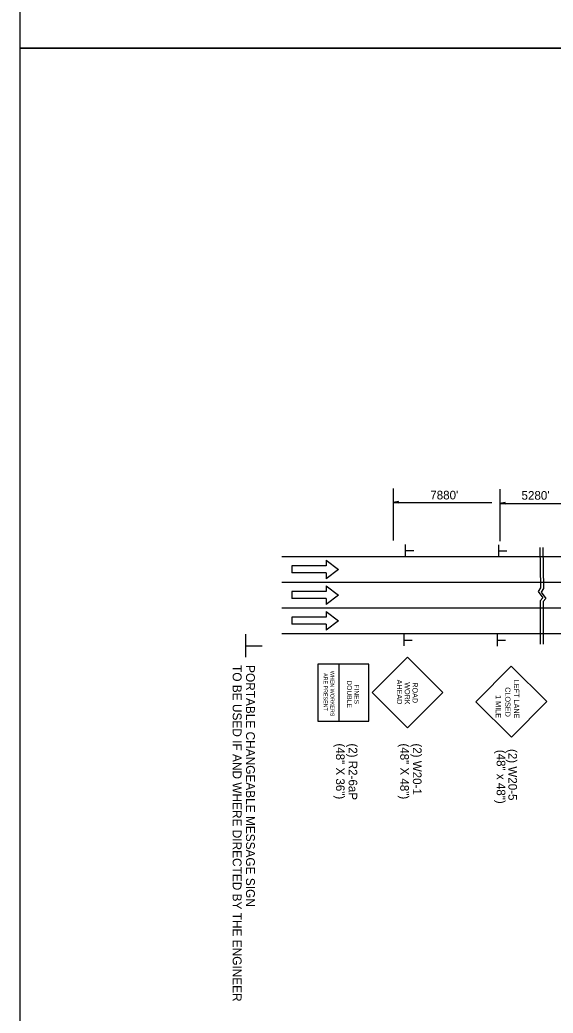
# Model space of a CAD drawing. Extents: x -100 to 745, y -1581 to -107.
# Drawn here: x 574.8 to 610.8, y -442.1 to -374.9 of the extents above; entities that cross this region are included whole.
import ezdxf

# ---------------------------------------------------------------- set-up
doc = ezdxf.new("R2010")
doc.units = 0
doc.layers.add('Default', color=7, linetype='Continuous')
doc.layers.add('R_Proposed Road', color=7, linetype='Continuous')

msp = doc.modelspace()

# ---------------------------------------------------------------- linework, layer by layer
at = {"layer": 'Default'}
for p, q in [((600.01, -406.595), (600.01, -410.116)), ((607.226, -406.624), (607.226, -410.145)), ((600.385, -407.48), (600.01, -407.536)), ((600.01, -407.536), (606.697, -407.536)), ((600.385, -407.592), (600.01, -407.536)), ((600.385, -407.489), (600.072, -407.536)), ((600.385, -407.583), (600.072, -407.536)), ((600.385, -407.499), (600.137, -407.536)), ((600.385, -407.573), (600.137, -407.536)), ((600.385, -407.508), (600.199, -407.536)), ((600.385, -407.564), (600.199, -407.536)), ((600.385, -407.518), (600.263, -407.536)), ((600.385, -407.554), (600.263, -407.536)), ((600.385, -407.527), (600.325, -407.536)), ((600.385, -407.545), (600.325, -407.536)), ((600.385, -407.592), (600.385, -407.48)), ((607.601, -407.547), (607.226, -407.603)), ((607.226, -407.603), (612.445, -407.603)), ((607.601, -407.659), (607.226, -407.603)), ((607.601, -407.556), (607.288, -407.603)), ((607.601, -407.65), (607.288, -407.603)), ((607.601, -407.566), (607.353, -407.603)), ((607.601, -407.64), (607.353, -407.603)), ((607.601, -407.575), (607.415, -407.603)), ((607.601, -407.631), (607.415, -407.603)), ((607.601, -407.584), (607.479, -407.603)), ((607.601, -407.621), (607.479, -407.603)), ((607.601, -407.594), (607.541, -407.603)), ((607.601, -407.612), (607.541, -407.603)), ((607.601, -407.659), (607.601, -407.547)), ((600.861, -411.172), (600.861, -410.39)), ((607.164, -411.188), (607.164, -410.406)), ((592.482, -411.195), (599.359, -411.195)), ((595.491, -411.432), (595.491, -411.827)), ((595.491, -411.432), (596.312, -412.064)), ((599.359, -411.195), (602.784, -411.195)), ((600.873, -410.783), (601.407, -410.783)), ((602.784, -411.195), (609.446, -411.195)), ((607.175, -410.799), (607.709, -410.799)), ((609.446, -411.195), (616.347, -411.195)), ((595.491, -411.827), (593.165, -411.827)), ((593.165, -411.827), (593.165, -412.301)), ((596.312, -412.064), (595.491, -412.696)), ((595.491, -412.301), (593.165, -412.301)), ((595.491, -412.301), (595.491, -412.696)), ((592.482, -412.933), (599.435, -412.933)), ((595.491, -413.17), (595.491, -413.565)), ((595.491, -413.17), (596.312, -413.802)), ((599.435, -412.933), (603.329, -412.933)), ((603.329, -412.933), (609.446, -412.933)), ((609.446, -412.933), (616.347, -412.933)), ((595.491, -413.565), (593.165, -413.565)), ((593.165, -413.565), (593.165, -414.04)), ((595.491, -414.04), (593.165, -414.04)), ((596.312, -413.802), (595.491, -414.435)), ((595.491, -414.04), (595.491, -414.435)), ((592.482, -414.672), (599.435, -414.672)), ((599.435, -414.672), (603.329, -414.672)), ((603.329, -414.672), (609.446, -414.672)), ((609.446, -414.672), (616.347, -414.672)), ((595.491, -415.304), (593.165, -415.304)), ((593.165, -415.304), (593.165, -415.778)), ((595.491, -414.909), (595.491, -415.304)), ((595.491, -414.909), (596.312, -415.541)), ((595.491, -415.778), (593.165, -415.778)), ((596.312, -415.541), (595.491, -416.173)), ((595.491, -415.778), (595.491, -416.173)), ((590.054, -418.015), (590.054, -416.45)), ((592.482, -416.41), (599.365, -416.41)), ((599.365, -416.41), (602.79, -416.41)), ((600.764, -417.237), (600.764, -416.455)), ((602.79, -416.41), (609.446, -416.41)), ((607.067, -417.253), (607.067, -416.471)), ((609.446, -416.41), (616.347, -416.41)), ((590.077, -417.237), (591.145, -417.237)), ((600.776, -416.848), (601.31, -416.848)), ((607.078, -416.864), (607.613, -416.864)), ((598.596, -420.401), (600.985, -418.011)), ((603.375, -420.401), (600.985, -418.011)), ((596.361, -422.332), (596.361, -418.47)), ((605.603, -421.02), (608.004, -418.61)), ((610.412, -421.012), (608.004, -418.61)), ((600.985, -422.792), (598.596, -420.401)), ((600.985, -422.792), (603.375, -420.401)), ((608.013, -423.422), (605.603, -421.02)), ((608.013, -423.422), (610.412, -421.012))]:
    msp.add_line(p, q, dxfattribs=at)
for points in [[(609.942, -410.583), (609.983, -413.315), (609.821, -413.556), (610.137, -413.989), (609.97, -414.189), (609.97, -417.124)], [(610.141, -410.58), (610.183, -413.356), (610.021, -413.598), (610.337, -414.031), (610.171, -414.231), (610.17, -417.122)]]:
    msp.add_lwpolyline(points, dxfattribs=at)
msp.add_lwpolyline([(598.364, -418.47), (594.912, -418.47), (594.912, -422.332), (598.364, -422.332)], close=True, dxfattribs=at)
at = {"layer": 'R_Proposed Road'}
for points in [[(574.769, -266.786), (574.769, -376.786), (744.769, -376.786), (744.769, -266.786)], [(574.769, -376.786), (574.769, -486.786), (744.769, -486.786), (744.769, -376.786)]]:
    msp.add_lwpolyline(points, close=True, dxfattribs=at)

# ---------------------------------------------------------------- texts
at = {"layer": 'Default'}
for s, p in [("7880'", (602.525, -407.329)), ("5280'", (608.697, -407.349))]:
    msp.add_text(s, height=0.5862, dxfattribs=at).set_placement(p)
for s, height, rotation, p in [('TO BE USED IF AND WHERE DIRECTED BY THE ENGINEER', 0.59997, 270, (589.162, -418.542)), ('PORTABLE CHANGEABLE MESSAGE SIGN', 0.59997, 270, (590.062, -418.542)), ('ARE PRESENT', 0.26221, 270, (595.316, -419.084)), ('WHEN WORKERS', 0.26221, 270, (595.776, -418.932)), ('DOUBLE', 0.3278, 270, (596.892, -419.575)), ('FINES', 0.3278, 270, (597.384, -419.846)), (' AHEAD', 0.3522, 270.00057, (600.269, -419.389)), ('WORK', 0.352, 270.00004, (600.797, -419.704)), ('ROAD', 0.3521, 270.00045, (601.325, -419.711)), ('CLOSED', 0.3543, 270.10034, (607.593, -420.038)), ('LEFT LANE', 0.3544, 270.10045, (608.183, -419.542)), ('1 MILE', 0.3567, 270.00057, (606.952, -420.569)), ('(48" X 36")', 0.5862, 270, (596.147, -423.843)), ('(2) R2-6aP', 0.5862, 270, (597.003, -423.843)), ('(48" X 48")', 0.5862, 270, (600.494, -423.843)), ('(2) W20-1', 0.5862, 270, (601.35, -423.843)), ('(48" x 48")', 0.5862, 270, (607.019, -424.275)), ('(2) W20-5', 0.5862, 270, (607.808, -424.221))]:
    msp.add_text(s, height=height, rotation=rotation, dxfattribs=at).set_placement(p)

doc.saveas('drawing.dxf')
